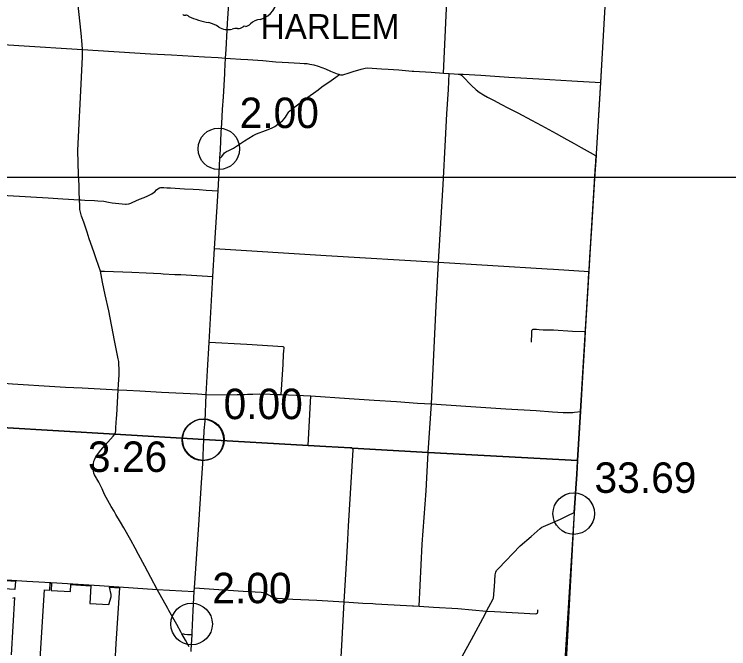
# Model space of a CAD drawing. Extents: x 1659811 to 1934326, y 644115 to 934867.
# Drawn here: x 1874937 to 1900739, y 767651 to 790558 of the extents above; entities that cross this region are included whole.
import ezdxf

# ---------------------------------------------------------------- set-up
doc = ezdxf.new("R2010")
doc.units = 0
for name, color, linetype in [('Default', 7, 'Continuous'), ('GM_X_Adjacent_County', 7, 'Continuous'), ('GM_X_City_Street', 7, 'Continuous'), ('GM_X_Corporation', 7, 'Continuous'), ('GM_X_County', 7, 'Continuous'), ('GM_X_County_Road', 7, 'Continuous'), ('GM_X_State_Route', 7, 'Continuous'), ('GM_X_State_Shield', 7, 'Continuous'), ('GM_X_Township_Road', 7, 'Continuous'), ('GM_X_Township_Text', 7, 'Continuous'), ('GM_X_US_Route', 7, 'Continuous'), ('SC_Scratch1', 7, 'Continuous')]:
    doc.layers.add(name, color=color, linetype=linetype)

msp = doc.modelspace()

# ---------------------------------------------------------------- linework, layer by layer
at = {"layer": 'Default'}
for centre in [(1882325, 785700), (1881746, 775190), (1881746, 775190), (1881767, 775201), (1895142, 772529), (1881340, 768543)]:
    msp.add_circle(centre, 750, dxfattribs=at)
at = {"layer": 'GM_X_Adjacent_County'}
for q in [(1895925, 785099), (1894201, 757542)]:
    msp.add_line((1895282, 774451), q, dxfattribs=at)
at = {"layer": 'GM_X_City_Street'}
for points in [[(1887983, 769275), (1888660, 769237), (1889321, 769195), (1889352, 769194)], [(1880965, 768240), (1880803, 768527), (1880524, 769028)], [(1881358, 768155), (1881273, 768153), (1881192, 768152), (1881100, 768161), (1881056, 768171), (1880992, 768193), (1880965, 768240)], [(1881257, 767721), (1881117, 767963), (1880992, 768193)]]:
    msp.add_lwpolyline(points, dxfattribs=at)
at = {"layer": 'GM_X_Corporation'}
for points in [[(1873424, 770194), (1874979, 770090), (1874958, 769789), (1873978, 769850)], [(1875756, 765359), (1876031, 769777), (1876220, 769763), (1876230, 770019), (1876282, 770015), (1876273, 769759), (1876966, 769711), (1876978, 769975), (1877705, 769919), (1877667, 769284), (1878347, 769249), (1878442, 769529), (1878442, 769603), (1878372, 769872), (1878741, 769851), (1878604, 767840), (1878567, 767165)], [(1874883, 769476), (1874949, 769499), (1874823, 767432)]]:
    msp.add_lwpolyline(points, dxfattribs=at)
at = {"layer": 'GM_X_County'}
for points in [[(1896278, 791042), (1896113, 788102), (1895956, 785523), (1895947, 785445), (1895896, 784633), (1895772, 782650), (1895741, 782103), (1895686, 781278), (1895557, 779101), (1895391, 776219), (1895282, 774451), (1889887, 774731), (1887135, 774898), (1887084, 774902), (1886187, 774949), (1885545, 774992), (1881788, 775208), (1878568, 775400), (1872453, 775754)], [(1872453, 775754), (1878568, 775400), (1881788, 775208), (1885545, 774992), (1886187, 774949), (1887084, 774902), (1887135, 774898), (1889887, 774731), (1895282, 774451), (1895251, 773958), (1895161, 772565), (1894704, 764108), (1894692, 764059), (1894658, 763478), (1894436, 760788), (1894418, 760567), (1894359, 759837), (1894293, 759014), (1894201, 757542), (1893595, 747153), (1893596, 747130), (1893480, 745419)]]:
    msp.add_lwpolyline(points, dxfattribs=at)
at = {"layer": 'GM_X_County_Road'}
for points in [[(1877401, 789284), (1877390, 789464), (1877348, 789877), (1877267, 790662), (1877198, 791335), (1877163, 791768), (1877144, 791994), (1877118, 792235), (1877082, 792567), (1877064, 792727), (1877062, 792815), (1877091, 793291), (1877116, 793631), (1877141, 794076), (1877219, 795256), (1877251, 795728), (1877331, 796597), (1877332, 796811)], [(1895958, 785443), (1895961, 785520), (1896121, 788099), (1896226, 789994), (1896288, 791046)], [(1872863, 789571), (1875101, 789435), (1877401, 789284), (1879855, 789132), (1880616, 789098), (1881806, 789028), (1882295, 788997), (1882567, 788975)], [(1878568, 775400), (1878590, 775455), (1878599, 775524), (1878604, 775641), (1878633, 775979), (1878640, 776088), (1878691, 776999), (1878702, 777191), (1878720, 777542), (1878720, 777749), (1878716, 777928), (1878712, 778020), (1878692, 778117), (1878562, 778774), (1878349, 779845), (1878222, 780426), (1878129, 780890), (1878049, 781278), (1877993, 781449), (1877886, 781763), (1877812, 781976), (1877647, 782454), (1877568, 782686), (1877444, 783047), (1877370, 783269), (1877325, 783417), (1877310, 783511), (1877305, 783560), (1877299, 783658), (1877295, 783854), (1877283, 784157), (1877278, 784375), (1877260, 784771), (1877240, 785195), (1877237, 785645), (1877265, 786378), (1877326, 787557), (1877396, 789022), (1877401, 789284)], [(1882567, 788975), (1882741, 788963), (1883125, 788937), (1883370, 788921), (1883909, 788888), (1884378, 788846), (1884839, 788818), (1885253, 788795), (1885410, 788787), (1885513, 788777), (1885610, 788763), (1885755, 788729), (1885907, 788682), (1886172, 788583), (1886362, 788508), (1886482, 788459), (1886595, 788414), (1886653, 788392), (1886680, 788385), (1886713, 788376), (1886731, 788374), (1886750, 788372), (1886768, 788373), (1886797, 788377), (1887028, 788442), (1887172, 788488), (1887461, 788573), (1887615, 788617), (1887686, 788622), (1887858, 788617), (1888201, 788587), (1888444, 788572), (1888821, 788548), (1889303, 788508), (1889365, 788503), (1889989, 788465), (1890439, 788430), (1890646, 788418), (1890829, 788409), (1890966, 788400), (1891025, 788386), (1891044, 788379), (1891062, 788369), (1891080, 788359), (1891096, 788347), (1891113, 788333), (1891216, 788229), (1891350, 788086), (1891449, 787991), (1891616, 787833), (1891727, 787741), (1891886, 787645), (1892027, 787567), (1892268, 787440), (1892505, 787318), (1892785, 787171), (1893118, 786998), (1893620, 786737), (1893978, 786545), (1894504, 786258), (1894890, 786043), (1895054, 785951), (1895157, 785895), (1895411, 785750), (1895736, 785562), (1895925, 785459), (1895958, 785443)], [(1895289, 774451), (1895396, 776220), (1895437, 776878), (1895549, 778840), (1895565, 779105), (1895662, 780753), (1895692, 781225), (1895695, 781277), (1895727, 781798), (1895781, 782638), (1895891, 784421), (1895958, 785443)], [(1872927, 777320), (1872944, 777337), (1872954, 777344), (1872965, 777349), (1872976, 777353), (1872988, 777355), (1873000, 777356), (1873120, 777346), (1873673, 777303), (1874061, 777272), (1874867, 777216), (1876402, 777119), (1876790, 777089), (1877384, 777075), (1878691, 776999)], [(1878691, 776999), (1879006, 776989), (1879466, 776957), (1880249, 776920), (1881551, 776850), (1881869, 776825), (1882663, 776820), (1882987, 776825), (1883250, 776836), (1883358, 776844), (1883547, 776847), (1883777, 776854), (1884182, 776846), (1884360, 776836), (1884578, 776836), (1885651, 776777), (1887029, 776688), (1887936, 776629), (1888738, 776581), (1889498, 776517), (1890002, 776489), (1891247, 776403), (1892686, 776307), (1893785, 776247), (1894370, 776208), (1894763, 776177), (1895111, 776185), (1895167, 776190), (1895396, 776220)], [(1877981, 774714), (1878060, 774816), (1878220, 775002), (1878511, 775331), (1878568, 775400)], [(1877921, 773779), (1877901, 773814), (1877840, 773926), (1877816, 773995), (1877801, 774065), (1877793, 774173), (1877794, 774241), (1877797, 774321), (1877815, 774426), (1877833, 774475), (1877871, 774560), (1877907, 774619), (1877979, 774712), (1877981, 774714)], [(1889563, 769182), (1889670, 771431), (1889810, 773356), (1889833, 773816), (1889887, 774731)], [(1880524, 769028), (1880485, 769099), (1880102, 769791), (1879867, 770218), (1879651, 770626), (1879421, 771051), (1879298, 771280), (1879143, 771576), (1878895, 772013), (1878772, 772223), (1878606, 772498), (1878548, 772612), (1878439, 772792), (1878199, 773215), (1878114, 773424), (1877990, 773660), (1877921, 773779)], [(1873917, 770187), (1874033, 770181), (1874289, 770163), (1875395, 770092), (1876479, 770026), (1878012, 769931), (1879230, 769852), (1880102, 769791), (1881439, 769711)], [(1881448, 769853), (1883203, 769730), (1883859, 769688), (1883924, 769681), (1883992, 769665), (1884051, 769641), (1884115, 769602), (1884185, 769557), (1884242, 769522), (1884300, 769500), (1884348, 769491), (1884437, 769479), (1884992, 769446), (1885863, 769399), (1886850, 769340), (1887525, 769301), (1887885, 769281), (1887983, 769275)], [(1889352, 769194), (1889563, 769182), (1890076, 769149), (1890951, 769104), (1891995, 769008)]]:
    msp.add_lwpolyline(points, dxfattribs=at)
at = {"layer": 'GM_X_State_Route'}
for points in [[(1882488, 787572), (1882536, 788409), (1882544, 788490), (1882567, 788975), (1882584, 789282), (1882631, 789981), (1882641, 790234), (1882655, 790407), (1882720, 791504)], [(1881788, 775208), (1881798, 775531), (1881825, 775865), (1881869, 776825), (1881921, 777694), (1881972, 778710), (1882105, 781091), (1882171, 782101), (1882295, 784185), (1882344, 785085), (1882365, 785373), (1882388, 785663), (1882412, 786305), (1882436, 786610), (1882462, 787116), (1882488, 787572)], [(1881361, 768238), (1881396, 769033), (1881439, 769711), (1881448, 769853), (1881608, 772129), (1881703, 773638), (1881747, 774343), (1881788, 775208)], [(1881324, 767554), (1881328, 767607), (1881358, 768155), (1881361, 768238)]]:
    msp.add_lwpolyline(points, dxfattribs=at)
at = {"layer": 'GM_X_State_Shield'}
for centre, major_axis, start_param, end_param in [((1883476, 791051), (923, 0), 5.101752, 6.440018), ((1883476, 791051), (923, 0), 5.101752, 6.440018), ((1881069, 790554), (40.7, 0), 3.00124, 4.508301), ((1881069, 790554), (40.7, 0), 3.00124, 4.508301), ((1881075, 790770), (310, 0), 4.665946, 4.897461), ((1881075, 790770), (310, 0), 4.665946, 4.897461), ((1881138, 790436), (112, 0), 0.519207, 1.627899), ((1881138, 790436), (112, 0), 0.519207, 1.627899), ((1882552, 792335), (2665, 0), 4.195997, 4.488961), ((1882552, 792335), (2665, 0), 4.195997, 4.488961), ((1883865, 789965), (506, 0), 1.647645, 2.488434), ((1883865, 789965), (506, 0), 1.647645, 2.488434), ((1881757, 789609), (834, 0), 0.823519, 1.323587), ((1881757, 789609), (834, 0), 0.823519, 1.323587), ((1882659, 790426), (529, 0), 4.026481, 4.996735), ((1882659, 790426), (529, 0), 4.026481, 4.996735), ((1883003, 790268), (282, 0), 4.691044, 5.507374), ((1883003, 790268), (282, 0), 4.691044, 5.507374), ((1883258, 790063), (79.4, 0), 1.147584, 2.315152), ((1883258, 790063), (79.4, 0), 1.147584, 2.315152), ((1883224, 790353), (298, 0), 4.937069, 5.64225), ((1883224, 790353), (298, 0), 4.937069, 5.64225), ((1882965, 789695), (435, 0), 1.495662, 1.94098), ((1882965, 789695), (435, 0), 1.495662, 1.94098)]:
    msp.add_ellipse(centre, major_axis=major_axis, ratio=0.8, start_param=start_param, end_param=end_param, dxfattribs=at)
at = {"layer": 'GM_X_Township_Road'}
for points in [[(1890439, 788430), (1890599, 791825), (1890663, 793067), (1890758, 794790), (1890789, 795400), (1890905, 797697), (1891157, 802023), (1891165, 802089), (1891207, 802088)], [(1882683, 785641), (1882855, 785721), (1882997, 785815), (1883257, 785993), (1883565, 786185), (1883679, 786242), (1884012, 786364), (1884230, 786446), (1884346, 786511), (1884516, 786635), (1884621, 786715), (1884686, 786778), (1884731, 786841), (1884769, 786909), (1884825, 787001), (1884855, 787037), (1884882, 787064), (1885068, 787213), (1885458, 787501), (1885907, 787835), (1886041, 787935), (1886384, 788169), (1886469, 788228), (1886553, 788290), (1886680, 788385)], [(1889887, 774731), (1890002, 776489), (1890176, 780026), (1890259, 781603), (1890338, 783022), (1890423, 784415), (1890516, 786023), (1890561, 786967), (1890617, 787839), (1890646, 788418)], [(1890966, 788400), (1891033, 788396), (1891153, 788392), (1891791, 788356), (1892800, 788289), (1893883, 788232), (1895073, 788154), (1896121, 788099)], [(1882365, 785373), (1882398, 785385), (1882433, 785419), (1882534, 785556), (1882606, 785605), (1882683, 785641)], [(1878710, 783724), (1878718, 783723), (1878952, 783700), (1878974, 783698), (1879074, 783716), (1879141, 783735), (1879196, 783761), (1879454, 783879), (1879626, 783945), (1879759, 784003), (1879901, 784076), (1879948, 784106), (1880010, 784152), (1880078, 784216), (1880118, 784255), (1880153, 784278), (1880179, 784290), (1880195, 784296), (1880230, 784302), (1880247, 784303), (1880334, 784300), (1880449, 784295), (1880574, 784290), (1881079, 784258), (1881400, 784242), (1881619, 784230), (1881872, 784212), (1882079, 784200), (1882295, 784185)], [(1873683, 784083), (1873753, 784073), (1874065, 784055), (1874709, 784010), (1876165, 783928), (1876686, 783898), (1877295, 783854)], [(1877295, 783854), (1877356, 783857), (1877485, 783848), (1877833, 783829), (1877952, 783822), (1878166, 783809), (1878334, 783779), (1878476, 783745), (1878710, 783724)], [(1882171, 782101), (1886206, 781843), (1890259, 781603)], [(1890259, 781603), (1890259, 781603), (1894179, 781364)], [(1894179, 781364), (1894411, 781350), (1895695, 781277)], [(1878049, 781278), (1878201, 781278), (1879179, 781250), (1879698, 781229), (1880226, 781199), (1880311, 781191), (1880734, 781168), (1880958, 781163), (1882105, 781091)], [(1893617, 778714), (1893624, 779045), (1893632, 779127), (1893640, 779161), (1893657, 779180), (1893679, 779187), (1893716, 779191), (1893800, 779184), (1893892, 779175), (1894041, 779168), (1894167, 779168), (1894412, 779159), (1895102, 779119), (1895565, 779105)], [(1884666, 778287), (1884672, 778396), (1884683, 778518), (1884681, 778531), (1884671, 778543), (1884647, 778546), (1883334, 778630), (1881972, 778710)], [(1884578, 776836), (1884646, 777916), (1884666, 778287)], [(1885545, 774992), (1885651, 776777)], [(1887133, 774899), (1887084, 774902), (1886187, 774949), (1885545, 774992), (1881788, 775208)], [(1881788, 775208), (1885545, 774992), (1886187, 774949), (1887084, 774902), (1887135, 774898)], [(1886705, 766792), (1886750, 767555), (1886850, 769340), (1886945, 770931), (1886981, 771591), (1887010, 772079), (1887174, 774834), (1887165, 774869), (1887135, 774898), (1887133, 774899)], [(1895161, 772565), (1895251, 773958), (1895276, 774414)], [(1891995, 769008), (1892275, 768992), (1892275, 768992)], [(1892275, 768992), (1893769, 768908), (1893803, 768918), (1893829, 768948), (1893843, 768974), (1893849, 769057)]]:
    msp.add_lwpolyline(points, dxfattribs=at)
at = {"layer": 'GM_X_US_Route'}
msp.add_lwpolyline([(1890752, 766679), (1891033, 767215), (1891258, 767633), (1891448, 767988), (1891939, 768900), (1891995, 769008), (1892238, 769458), (1892242, 769476), (1892275, 769894), (1892301, 770323), (1892323, 770411), (1892348, 770477), (1892426, 770551), (1893210, 771367), (1893603, 771698), (1893929, 771992), (1893990, 772034), (1894050, 772066), (1894135, 772102), (1894659, 772333), (1894933, 772460), (1895161, 772565)], dxfattribs=at)
at = {"layer": 'SC_Scratch1'}
msp.add_lwpolyline([(1730291, 784675), (1926541, 784675), (1926541, 650175), (1730291, 650175)], close=True, dxfattribs=at)

# ---------------------------------------------------------------- texts
at = {"layer": 'Default'}
for s, p in [('2.00', (1883075, 786450)), ('0.00', (1882496, 775940)), ('3.26', (1877598, 774034)), ('33.69', (1895892, 773279)), ('2.00', (1882090, 769293))]:
    msp.add_text(s, height=1100, dxfattribs=at).set_placement(p)
at = {"layer": 'GM_X_Township_Text'}
msp.add_text('HARLEM', height=900, rotation=0, dxfattribs=at).set_placement((1883833, 789665))

doc.saveas('drawing.dxf')
